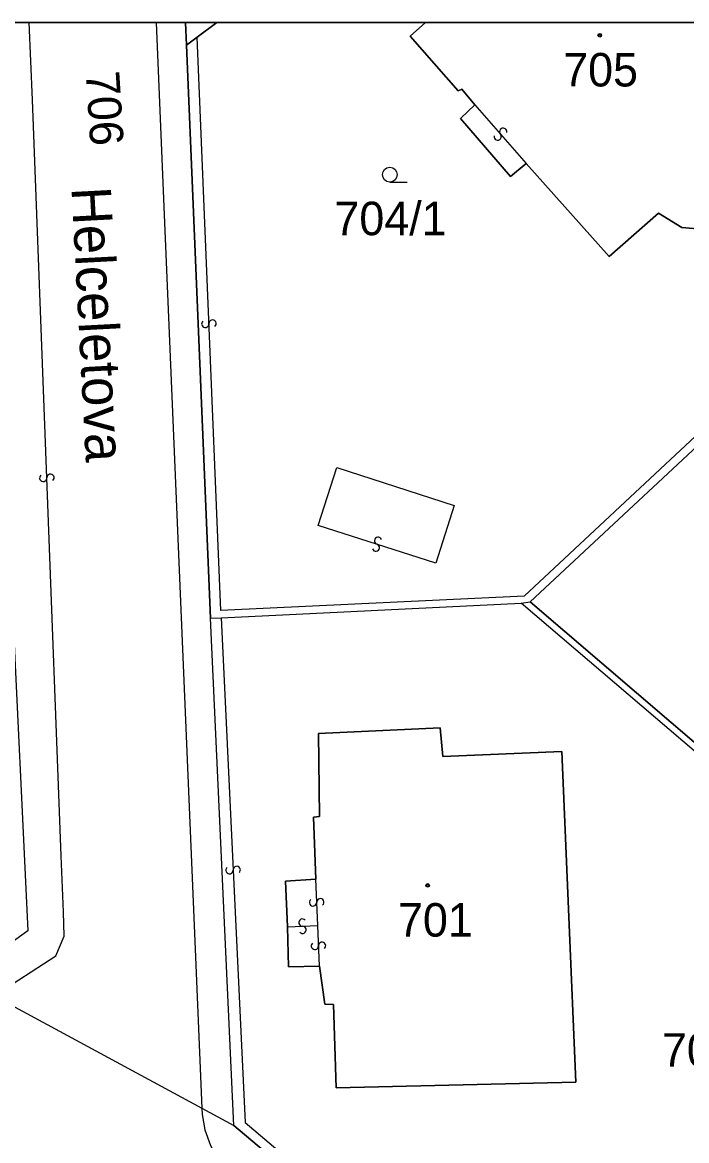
# Model space of a CAD drawing. Extents: x -600309 to -598967, y -1161267 to -1160292.
# Drawn here: x -599707.9 to -599674.2, y -1160349.1 to -1160292.3 of the extents above; entities that cross this region are included whole.
import ezdxf

# ---------------------------------------------------------------- set-up
doc = ezdxf.new("R2010")
doc.units = 0
for name, color, linetype in [('Level 1', 7, 'Continuous'), ('Level 11', 7, 'Continuous'), ('Level 13', 7, 'Continuous'), ('Level 3', 7, 'Continuous'), ('Level 4', 7, 'Continuous'), ('Level 5', 7, 'Continuous'), ('Level 60', 7, 'Continuous'), ('Vrstva 60', 7, 'Continuous'), ('Vrstva 63', 7, 'Continuous')]:
    doc.layers.add(name, color=color, linetype=linetype)

msp = doc.modelspace()

# ---------------------------------------------------------------- linework, layer by layer
at = {"layer": 'Level 1'}
for p, q in [((-599699.649, -1160292.347), (-599699.6, -1160293.51)), ((-599698.064, -1160292.347), (-599699.06, -1160293.1))]:
    msp.add_line(p, q, dxfattribs=at)
for points in [[(-599684.97, -1160296.54), (-599685.63, -1160295.73), (-599685.81, -1160295.83), (-599688.25, -1160293.04), (-599687.47, -1160292.347)], [(-599670.599, -1160292.347), (-599671.12, -1160292.85), (-599668.67, -1160295.77), (-599671.14, -1160297.98), (-599670.64, -1160298.93), (-599670.51, -1160300.05), (-599670.83, -1160301.18), (-599671.43, -1160301.99), (-599672.29, -1160302.59), (-599673.28, -1160302.85), (-599674.47, -1160302.75), (-599675.65, -1160302.03), (-599678.16, -1160304.23), (-599682.37, -1160299.51)], [(-599699.06, -1160293.1), (-599699.6, -1160293.51)], [(-599698.37, -1160322.58), (-599699.6, -1160293.51)], [(-599682.37, -1160299.51), (-599683.16, -1160300.17), (-599685.7, -1160297.23), (-599684.97, -1160296.54)], [(-599682.16, -1160321.75), (-599670.67, -1160311.05)], [(-599708.47, -1160321.05), (-599707.64, -1160338.44), (-599711.01, -1160340.86)], [(-599697.84, -1160322.56), (-599682.62, -1160321.82)], [(-599682.62, -1160321.82), (-599682.16, -1160321.75)], [(-599682.16, -1160321.75), (-599660.58, -1160340.22)], [(-599698.37, -1160322.58), (-599697.84, -1160322.56)], [(-599697.19, -1160348.33), (-599698.37, -1160322.58)], [(-599693.04, -1160335.83), (-599693.15, -1160332.68), (-599692.85, -1160332.65), (-599692.9, -1160328.43), (-599686.72, -1160328.14), (-599686.59, -1160329.6), (-599680.55, -1160329.34), (-599679.84, -1160346.13), (-599692, -1160346.42), (-599692.14, -1160342.19), (-599692.58, -1160342.16), (-599692.85, -1160340.24)], [(-599694.47, -1160338.24), (-599694.57, -1160335.93), (-599693.04, -1160335.83)], [(-599692.85, -1160340.24), (-599694.42, -1160340.27), (-599694.47, -1160338.24)], [(-599709.37, -1160341.75), (-599698.81, -1160347.45)], [(-599698.81, -1160347.45), (-599697.19, -1160348.33)], [(-599679.63, -1160363.13), (-599697.19, -1160348.33)]]:
    msp.add_lwpolyline(points, dxfattribs=at)
at = {"layer": 'Level 13'}
for centre, start, end in [((-599683.53, -1160297.9), 348.5723, 220.6703), ((-599683.809, -1160298.141), 168.3579, 40.9479), ((-599698.644, -1160307.646), 129.7349, 1.8329), ((-599698.276, -1160307.633), 309.5205, 182.1105), ((-599706.864, -1160315.465), 129.5375, 1.6355), ((-599706.496, -1160315.454), 309.323, 181.913), ((-599689.988, -1160319.005), 199.5165, 71.6145), ((-599689.873, -1160318.655), 19.3021, 251.8921), ((-599697.414, -1160335.368), 129.8857, 2.4757), ((-599697.046, -1160335.353), 310.1001, 182.1981), ((-599693.174, -1160337.006), 129.8094, 1.9074), ((-599692.806, -1160336.993), 309.5949, 182.1849), ((-599693.716, -1160338.026), 39.6185, 271.7165), ((-599693.704, -1160338.394), 219.404, 91.994), ((-599693.084, -1160339.216), 129.8744, 1.9724), ((-599692.716, -1160339.203), 309.6599, 182.2499)]:
    msp.add_arc(centre, 0.184, start, end, dxfattribs=at)
at = {"layer": 'Level 3'}
for points in [[(-599709.37, -1160341.75), (-599706.23, -1160339.72), (-599705.8, -1160338.71), (-599705.83, -1160337.48), (-599705.95, -1160334.64), (-599707.4, -1160296.28), (-599707.569, -1160292.347)], [(-599701.13, -1160292.347), (-599700.72, -1160302.11), (-599699.16, -1160339.37), (-599698.81, -1160347.45)], [(-599670.97, -1160310.73), (-599682.46, -1160321.46), (-599697.86, -1160322.19), (-599699.06, -1160293.1)], [(-599684.97, -1160296.54), (-599682.37, -1160299.51)], [(-599692.91, -1160317.87), (-599691.97, -1160314.93), (-599686.02, -1160316.87), (-599686.95, -1160319.79), (-599692.91, -1160317.87)], [(-599660.79, -1160340.46), (-599682.62, -1160321.82)], [(-599697.84, -1160322.56), (-599696.62, -1160348.17), (-599679.35, -1160362.81)], [(-599692.94, -1160338.18), (-599693.04, -1160335.83)], [(-599694.47, -1160338.24), (-599692.94, -1160338.18)], [(-599692.85, -1160340.24), (-599692.94, -1160338.18)], [(-599698.81, -1160347.45), (-599698.8, -1160347.76), (-599698.67, -1160348.55), (-599698.38, -1160349.34), (-599697.65, -1160350.63), (-599669.96, -1160374.11), (-599645.48, -1160394.78), (-599613.44, -1160421.83), (-599584.31, -1160446.38), (-599566.3, -1160461.83), (-599522.39, -1160498.3), (-599521.56, -1160498.85), (-599520.6, -1160499.11), (-599519.58, -1160499.15), (-599518.68, -1160498.85), (-599517.76, -1160498.26)]]:
    msp.add_lwpolyline(points, dxfattribs=at)
at = {"layer": 'Level 5'}
msp.add_line((-599689.28, -1160300.45), (-599688.405, -1160300.45), dxfattribs=at)
for centre, radius in [((-599678.63, -1160293), 0.09), ((-599678.63, -1160293), 0.0521), ((-599689.28, -1160300.075), 0.375), ((-599687.36, -1160336.14), 0.09), ((-599687.36, -1160336.14), 0.0521)]:
    msp.add_circle(centre, radius, dxfattribs=at)
at = {"layer": 'Level 60'}
for points in [[(-599660.58, -1160340.22), (-599682.16, -1160321.75), (-599670.67, -1160311.05)], [(-599708.47, -1160321.05), (-599707.64, -1160338.44), (-599711.01, -1160340.86)], [(-599783.75, -1160326.67), (-599773.75, -1160326.19), (-599770.8, -1160326.33), (-599769.59, -1160326.39), (-599762.17, -1160326.75), (-599751.41, -1160328.08), (-599747.7, -1160328.76), (-599734.51, -1160331.74), (-599721.93, -1160336.06), (-599711.01, -1160340.86), (-599709.37, -1160341.75), (-599698.81, -1160347.45), (-599697.19, -1160348.33), (-599679.63, -1160363.13), (-599660.57, -1160379.26)]]:
    msp.add_lwpolyline(points, dxfattribs=at)
for points in [[(-599660.58, -1160340.22), (-599660.79, -1160340.46), (-599669.93, -1160351.78), (-599671.15, -1160353.22), (-599675.57, -1160358.45), (-599679.06, -1160362.49), (-599679.35, -1160362.81), (-599679.63, -1160363.13), (-599697.19, -1160348.33), (-599698.37, -1160322.58), (-599697.84, -1160322.56), (-599682.62, -1160321.82), (-599682.16, -1160321.75)], [(-599679.84, -1160346.13), (-599692, -1160346.42), (-599692.14, -1160342.19), (-599692.58, -1160342.16), (-599692.85, -1160340.24), (-599694.42, -1160340.27), (-599694.47, -1160338.24), (-599694.57, -1160335.93), (-599693.04, -1160335.83), (-599693.15, -1160332.68), (-599692.85, -1160332.65), (-599692.9, -1160328.43), (-599686.72, -1160328.14), (-599686.59, -1160329.6), (-599680.55, -1160329.34)], [(-599692, -1160346.42), (-599679.84, -1160346.13), (-599680.55, -1160329.34), (-599686.59, -1160329.6), (-599686.72, -1160328.14), (-599692.9, -1160328.43), (-599692.85, -1160332.65), (-599693.15, -1160332.68), (-599693.04, -1160335.83), (-599694.57, -1160335.93), (-599694.47, -1160338.24), (-599694.42, -1160340.27), (-599692.85, -1160340.24), (-599692.58, -1160342.16), (-599692.14, -1160342.19)]]:
    msp.add_lwpolyline(points, close=True, dxfattribs=at)
at = {"layer": 'Vrstva 60'}
for points in [[(-599699.649, -1160292.347), (-599709.664, -1160292.347), (-599709.46, -1160296.46), (-599709.26, -1160301.43), (-599709.24, -1160302.9), (-599708.92, -1160309.59), (-599708.78, -1160313.71), (-599708.52, -1160319.86), (-599708.47, -1160321.05), (-599707.64, -1160338.44), (-599711.01, -1160340.86), (-599709.37, -1160341.75), (-599698.81, -1160347.45), (-599697.19, -1160348.33), (-599698.37, -1160322.58), (-599699.6, -1160293.51)], [(-599698.064, -1160292.347), (-599699.649, -1160292.347), (-599699.6, -1160293.51), (-599699.06, -1160293.1)], [(-599670.599, -1160292.347), (-599687.47, -1160292.347), (-599688.25, -1160293.04), (-599685.81, -1160295.83), (-599685.63, -1160295.73), (-599684.97, -1160296.54), (-599685.7, -1160297.23), (-599683.16, -1160300.17), (-599682.37, -1160299.51), (-599678.16, -1160304.23), (-599675.65, -1160302.03), (-599674.47, -1160302.75), (-599673.28, -1160302.85), (-599672.29, -1160302.59), (-599671.43, -1160301.99), (-599670.83, -1160301.18), (-599670.51, -1160300.05), (-599670.64, -1160298.93), (-599671.14, -1160297.98), (-599668.67, -1160295.77), (-599671.12, -1160292.85)]]:
    msp.add_lwpolyline(points, close=True, dxfattribs=at)
msp.add_lwpolyline([(-599673.28, -1160302.85), (-599674.47, -1160302.75), (-599675.65, -1160302.03), (-599678.16, -1160304.23), (-599682.37, -1160299.51), (-599683.16, -1160300.17), (-599685.7, -1160297.23), (-599684.97, -1160296.54), (-599685.63, -1160295.73), (-599685.81, -1160295.83), (-599688.25, -1160293.04), (-599687.47, -1160292.347), (-599698.064, -1160292.347), (-599699.06, -1160293.1), (-599699.6, -1160293.51), (-599698.37, -1160322.58), (-599697.84, -1160322.56), (-599682.62, -1160321.82), (-599682.16, -1160321.75), (-599670.67, -1160311.05)], dxfattribs=at)
at = {"layer": 'Vrstva 63'}
msp.add_lwpolyline([(-600308.541, -1160292.347), (-598967.108, -1160292.347), (-598967.108, -1161267.031), (-600308.541, -1161267.031)], close=True, dxfattribs=at)

# ---------------------------------------------------------------- texts
at = {"layer": 'Level 11'}
msp.add_text('Helceletova', height=2, rotation=273.0214, dxfattribs=at).set_placement((-599705.434, -1160300.738))
at = {"layer": 'Level 4'}
for s, p in [('705', (-599680.484, -1160295.6)), ('704/1', (-599692.09, -1160303.15)), ('701', (-599688.865, -1160338.74)), ('700', (-599675.476, -1160345.34))]:
    msp.add_text(s, height=1.7, dxfattribs=at).set_placement(p)
msp.add_text('706', height=1.7, rotation=273.6, dxfattribs=at).set_placement((-599704.708, -1160294.871))

doc.saveas('drawing.dxf')
